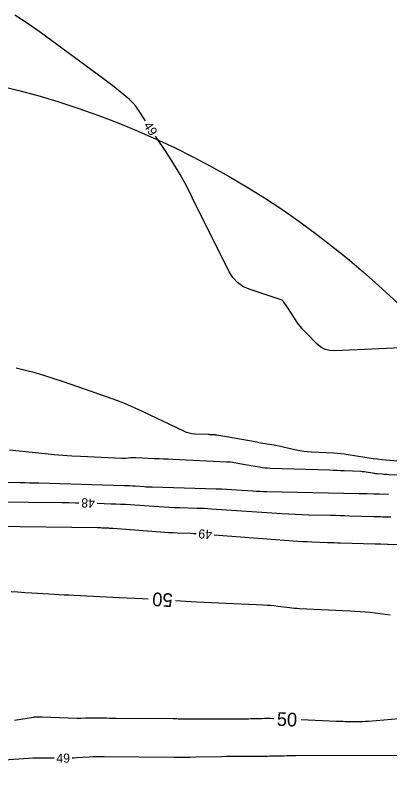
# Model space of a CAD drawing. Extents: x 2384780 to 2405861, y 547869 to 573706.
# Drawn here: x 2393539.4 to 2393621.7, y 552612.6 to 552779.1 of the extents above; entities that cross this region are included whole.
import ezdxf

# ---------------------------------------------------------------- set-up
doc = ezdxf.new("R2010")
doc.units = 0
for name, color, linetype in [('Old_Level_60', 7, 'Continuous'), ('Old_Level_61', 7, 'Continuous'), ('Old_Level_63', 7, 'Continuous')]:
    doc.layers.add(name, color=color, linetype=linetype)

msp = doc.modelspace()

# ---------------------------------------------------------------- linework, layer by layer
at = {"layer": 'Old_Level_60'}
for points in [[(2393568.0625, 552755.89975), (2393566.489, 552758.279), (2393565.89075, 552759.11275), (2393565.23375, 552759.89325), (2393564.518, 552760.62025), (2393563.744, 552761.294), (2393561.119, 552763.40725), (2393560.554, 552763.85675), (2393559.984, 552764.29975), (2393559.409, 552764.73625), (2393558.82875, 552765.166), (2393544.68225, 552775.52175), (2393542.02325, 552777.38075), (2393539.29075, 552779.119)], [(2393629.11075, 552706.3205), (2393609.61475, 552705.43), (2393608.52325, 552705.4855), (2393607.51525, 552705.75525), (2393606.591, 552706.23925), (2393605.75025, 552706.93775), (2393603.12725, 552709.5835), (2393602.59075, 552710.1535), (2393602.08625, 552710.74875), (2393601.6135, 552711.37), (2393601.17275, 552712.0165), (2393599.47475, 552714.6515), (2393599.3315, 552714.872), (2393599.186, 552715.09125), (2393599.03875, 552715.309), (2393598.8895, 552715.52575), (2393598.39875, 552716.231), (2393598.28475, 552716.3705), (2393598.1535, 552716.48675), (2393598.005, 552716.57975), (2393597.839, 552716.6495), (2393590.8445, 552718.97925), (2393589.445, 552719.59275), (2393588.2445, 552720.43525), (2393587.24275, 552721.5065), (2393586.43975, 552722.80675), (2393578.33025, 552739.11225), (2393577.02725, 552741.6345), (2393575.64875, 552744.11325), (2393574.19475, 552746.5485), (2393572.665, 552748.94025), (2393570.269, 552752.56325)], [(2393624.34675, 552681.137), (2393619.97, 552681.54325), (2393619.033, 552681.6385), (2393618.09825, 552681.74975), (2393617.1655, 552681.87725), (2393616.23475, 552682.021), (2393612.55025, 552682.6225), (2393611.7595, 552682.74), (2393610.9665, 552682.83475), (2393610.17075, 552682.90675), (2393609.373, 552682.956), (2393604.4845, 552683.1875), (2393603.659, 552683.245), (2393602.83875, 552683.3395), (2393602.0235, 552683.4705), (2393601.21325, 552683.6385), (2393598.57475, 552684.24675), (2393598.00875, 552684.37325), (2393597.441, 552684.492), (2393596.8715, 552684.6025), (2393596.30075, 552684.7055), (2393594.27925, 552685.05525), (2393593.84625, 552685.13025), (2393593.41325, 552685.20575), (2393592.98025, 552685.28175), (2393592.54725, 552685.358), (2393583.68975, 552686.92125), (2393583.51025, 552686.95), (2393583.33, 552686.973), (2393583.14925, 552686.99025), (2393582.96775, 552687.0015), (2393582.374, 552687.02925), (2393582.24675, 552687.03525), (2393582.1195, 552687.041), (2393581.99225, 552687.04675), (2393581.865, 552687.05225), (2393578.87475, 552687.1805), (2393578.242, 552687.2395), (2393577.62475, 552687.36075), (2393577.02325, 552687.545), (2393576.4375, 552687.79175), (2393567.53525, 552692.074), (2393565.616, 552692.96325), (2393563.67325, 552693.7955), (2393561.70725, 552694.571), (2393559.71775, 552695.28975), (2393550.048, 552698.62525), (2393547.9695, 552699.3185), (2393545.878, 552699.96875), (2393543.77375, 552700.57575), (2393541.6565, 552701.14), (2393539.63375, 552701.65675)], [(2393627.016, 552678.08175), (2393621.545, 552678.24575), (2393621.1855, 552678.2595), (2393620.82625, 552678.2785), (2393620.4675, 552678.3035), (2393620.10925, 552678.334), (2393618.939, 552678.4425), (2393618.6885, 552678.468), (2393618.4385, 552678.49775), (2393618.189, 552678.53175), (2393617.94025, 552678.57025), (2393616.5365, 552678.7995), (2393616.23525, 552678.84425), (2393615.93325, 552678.88025), (2393615.63025, 552678.90775), (2393615.32625, 552678.9265), (2393611.668, 552679.09975), (2393610.88425, 552679.13525), (2393610.1, 552679.1675), (2393609.316, 552679.197), (2393608.5315, 552679.223), (2393595.471, 552679.63175), (2393594.87875, 552679.66075), (2393594.2885, 552679.71025), (2393593.7005, 552679.7805), (2393593.1145, 552679.87125), (2393591.20375, 552680.202), (2393590.79425, 552680.273), (2393590.385, 552680.34425), (2393589.97575, 552680.416), (2393589.5665, 552680.488), (2393587.55375, 552680.84325), (2393587.1215, 552680.9125), (2393586.688, 552680.96775), (2393586.25275, 552681.00925), (2393585.816, 552681.0365), (2393574.02075, 552681.58925), (2393573.01775, 552681.63575), (2393572.01475, 552681.68125), (2393571.01175, 552681.72575), (2393570.0085, 552681.7695), (2393565.948, 552681.94375), (2393565.63775, 552681.95225), (2393565.32775, 552681.951), (2393565.018, 552681.93975), (2393564.70825, 552681.919), (2393563.697, 552681.83525), (2393563.48025, 552681.82075), (2393563.26325, 552681.81325), (2393563.04625, 552681.81275), (2393562.829, 552681.81925), (2393553.76075, 552682.2365), (2393551.8185, 552682.34), (2393549.8785, 552682.47175), (2393547.9405, 552682.63175), (2393546.00475, 552682.82), (2393538.11375, 552683.645)], [(2393535.7485, 552676.57575), (2393540.524, 552676.518), (2393541.54725, 552676.5035), (2393542.5705, 552676.48475), (2393543.59375, 552676.46175), (2393544.61675, 552676.4345), (2393563.30425, 552675.8965), (2393563.919, 552675.87575), (2393564.5335, 552675.849), (2393565.14775, 552675.81625), (2393565.76175, 552675.77775), (2393567.76675, 552675.6415), (2393568.1965, 552675.6145), (2393568.6265, 552675.59175), (2393569.0565, 552675.57325), (2393569.487, 552675.559), (2393583.60475, 552675.15925), (2393584.70675, 552675.1225), (2393585.808, 552675.07475), (2393586.909, 552675.016), (2393588.00925, 552674.9465), (2393591.603, 552674.701), (2393592.37325, 552674.653), (2393593.14375, 552674.61425), (2393593.915, 552674.58475), (2393594.6865, 552674.56425), (2393615.00275, 552674.15025), (2393615.44325, 552674.14075), (2393615.8835, 552674.13), (2393616.324, 552674.118), (2393616.76425, 552674.105), (2393618.20275, 552674.06025), (2393618.51075, 552674.05125), (2393618.819, 552674.04275), (2393619.1275, 552674.03525), (2393619.43575, 552674.02875), (2393621.45225, 552673.98775)], [(2393534.8955, 552672.32725), (2393549.676, 552672.1485), (2393551.16425, 552672.12725), (2393552.65225, 552672.1), (2393553.3985, 552672.08325)], [(2393557.39725, 552671.97575), (2393560.4885, 552671.88675), (2393561.5295, 552671.85175), (2393562.57025, 552671.8065), (2393563.6105, 552671.75125), (2393564.65025, 552671.68575), (2393570.9705, 552671.257), (2393572.11775, 552671.18475), (2393573.26525, 552671.124), (2393574.4135, 552671.0745), (2393575.56225, 552671.03625), (2393579.31575, 552670.93), (2393580.12, 552670.90325), (2393580.92375, 552670.86825), (2393581.727, 552670.8255), (2393582.53, 552670.77475), (2393597.98225, 552669.71925), (2393599.46225, 552669.627), (2393600.94275, 552669.5525), (2393602.42425, 552669.49575), (2393603.90625, 552669.45675), (2393608.74925, 552669.358), (2393609.787, 552669.3355), (2393610.82475, 552669.31025), (2393611.8625, 552669.28225), (2393612.9, 552669.25125), (2393618.24525, 552669.0855), (2393618.713, 552669.0715), (2393619.18075, 552669.059), (2393619.6485, 552669.0475), (2393620.11625, 552669.0375), (2393621.64425, 552669.00625), (2393621.97175, 552668.99925)], [(2393534.7435, 552666.94675), (2393557.509, 552666.64825), (2393557.84225, 552666.64225), (2393558.17525, 552666.6335), (2393558.50825, 552666.622), (2393558.84125, 552666.6075), (2393559.92825, 552666.555), (2393560.16125, 552666.543), (2393560.39425, 552666.5295), (2393560.62675, 552666.514), (2393560.8595, 552666.497), (2393571.32875, 552665.6965), (2393572.23625, 552665.63175), (2393573.14475, 552665.57625), (2393574.0535, 552665.53), (2393574.96275, 552665.493), (2393577.934, 552665.38775), (2393578.5705, 552665.362), (2393579.17175, 552665.33175)], [(2393583.16125, 552665.046), (2393600.4755, 552663.74775), (2393601.512, 552663.675), (2393602.549, 552663.61275), (2393603.58675, 552663.5605), (2393604.62475, 552663.51875), (2393608.01725, 552663.3985), (2393608.744, 552663.3735), (2393609.471, 552663.35), (2393610.198, 552663.328), (2393610.92525, 552663.30725), (2393618.4955, 552663.1), (2393618.805, 552663.09125), (2393619.1145, 552663.08175), (2393619.424, 552663.07175), (2393619.7335, 552663.061), (2393621.12775, 552663.01175), (2393621.15275, 552663.01075), (2393621.17775, 552663.01), (2393621.20275, 552663.00925), (2393621.2275, 552663.00825), (2393621.309, 552663.0055), (2393621.3265, 552663.005), (2393621.344, 552663.0045), (2393621.3615, 552663.004), (2393621.379, 552663.0035), (2393643.20025, 552662.40725)], [(2393547.93825, 552616.046), (2393546.1155, 552616.059), (2393545.16025, 552616.05675), (2393544.20575, 552616.0365), (2393543.25175, 552615.998), (2393542.29825, 552615.94175), (2393529.402, 552615.05575)], [(2393624.65825, 552616.59), (2393601.13775, 552616.52375), (2393600.464, 552616.5205), (2393599.79, 552616.51425), (2393599.11625, 552616.505), (2393598.4425, 552616.49275), (2393596.2415, 552616.44825), (2393595.76975, 552616.4395), (2393595.29825, 552616.433), (2393594.8265, 552616.42825), (2393594.35475, 552616.4255), (2393589.1735, 552616.4055), (2393588.06325, 552616.3985), (2393586.953, 552616.38675), (2393585.84275, 552616.37025), (2393584.73275, 552616.3485), (2393579.08225, 552616.2255), (2393577.87125, 552616.20375), (2393576.6605, 552616.1915), (2393575.4495, 552616.18875), (2393574.23825, 552616.1955), (2393558.98075, 552616.339), (2393558.14475, 552616.3395), (2393557.30925, 552616.3255), (2393556.474, 552616.297), (2393555.63925, 552616.254), (2393552.91275, 552616.08925), (2393552.3285, 552616.059), (2393551.938, 552616.04525)]]:
    msp.add_lwpolyline(points, dxfattribs=at)
at = {"layer": 'Old_Level_61'}
for points in [[(2393538.49575, 552652.62475), (2393540.01325, 552652.5235), (2393541.53075, 552652.42525), (2393543.0485, 552652.32975), (2393548.0065, 552652.023), (2393549.06925, 552651.9595), (2393550.132, 552651.9), (2393551.195, 552651.845), (2393552.25825, 552651.794), (2393562.344, 552651.3315), (2393564.02475, 552651.251), (2393565.70525, 552651.16325), (2393567.38525, 552651.06875), (2393568.6445, 552650.99275)], [(2393574.633, 552650.61925), (2393575.72675, 552650.55325), (2393576.90275, 552650.48675), (2393578.079, 552650.42525), (2393579.2555, 552650.36825), (2393593.9635, 552649.687), (2393594.75025, 552649.6425), (2393595.53575, 552649.5825), (2393596.31975, 552649.5065), (2393597.10225, 552649.415), (2393599.65675, 552649.09), (2393600.2045, 552649.02575), (2393600.7535, 552648.9725), (2393601.30325, 552648.93), (2393601.85375, 552648.8985), (2393612.99475, 552648.37125), (2393615.201, 552648.239), (2393617.40175, 552648.051), (2393619.597, 552647.80775), (2393621.78675, 552647.5085)], [(2393596.27, 552624.67175), (2393596.106, 552624.67875), (2393595.47825, 552624.7), (2393594.85075, 552624.71025), (2393594.223, 552624.70975), (2393593.595, 552624.69825), (2393591.544, 552624.643), (2393591.10425, 552624.6325), (2393590.66475, 552624.62475), (2393590.22525, 552624.61975), (2393589.7855, 552624.61725), (2393579.37925, 552624.592), (2393578.85975, 552624.59175), (2393578.34025, 552624.593), (2393577.821, 552624.596), (2393577.3015, 552624.6005), (2393575.60475, 552624.6185), (2393575.24125, 552624.6225), (2393574.87775, 552624.626), (2393574.51425, 552624.62975), (2393574.1505, 552624.63325), (2393561.56125, 552624.75275), (2393560.856, 552624.7595), (2393560.15075, 552624.7665), (2393559.44575, 552624.77375), (2393558.7405, 552624.781), (2393556.06375, 552624.80925), (2393555.75675, 552624.81), (2393555.45, 552624.8055), (2393555.14325, 552624.796), (2393554.83675, 552624.78125), (2393553.83525, 552624.725), (2393553.62075, 552624.7155), (2393553.40625, 552624.71125), (2393553.1915, 552624.712), (2393552.97675, 552624.71825), (2393545.33825, 552625.02375), (2393545.14575, 552625.03025), (2393544.95325, 552625.0345), (2393544.7605, 552625.03675), (2393544.56775, 552625.0365), (2393543.9385, 552625.0325), (2393543.80375, 552625.029), (2393543.6695, 552625.0205), (2393543.53575, 552625.00675), (2393543.40225, 552624.98775), (2393539.219, 552624.31175)], [(2393623.806, 552624.642), (2393617.0405, 552624.111), (2393616.3415, 552624.06375), (2393615.642, 552624.032), (2393614.94175, 552624.0155), (2393614.241, 552624.0145), (2393611.9515, 552624.03625), (2393611.46075, 552624.043), (2393610.97025, 552624.05375), (2393610.48, 552624.0685), (2393609.98975, 552624.0875), (2393602.2645, 552624.4165)]]:
    msp.add_lwpolyline(points, dxfattribs=at)
at = {"layer": 'Old_Level_63'}
msp.add_circle((2393492.91434, 552580.66252), 187.93516, dxfattribs=at)

# ---------------------------------------------------------------- texts
at = {"layer": 'Old_Level_60'}
for s, rotation, p in [('49', 303.4777917, (2393567.51525, 552754.9145)), ('48', 178.461775, (2393556.928, 552672.99225)), ('49', 175.903575, (2393582.71475, 552666.08725)), ('49', 359.9911556, (2393548.45775, 552615.032))]:
    msp.add_text(s, height=2, rotation=rotation, dxfattribs=at).set_placement(p)
at = {"layer": 'Old_Level_61'}
for rotation, p in [(176.4326583, (2393574.0895, 552652.1565)), (357.5614306, (2393596.8435, 552623.146))]:
    msp.add_text('50', height=3, rotation=rotation, dxfattribs=at).set_placement(p)

doc.saveas('drawing.dxf')
